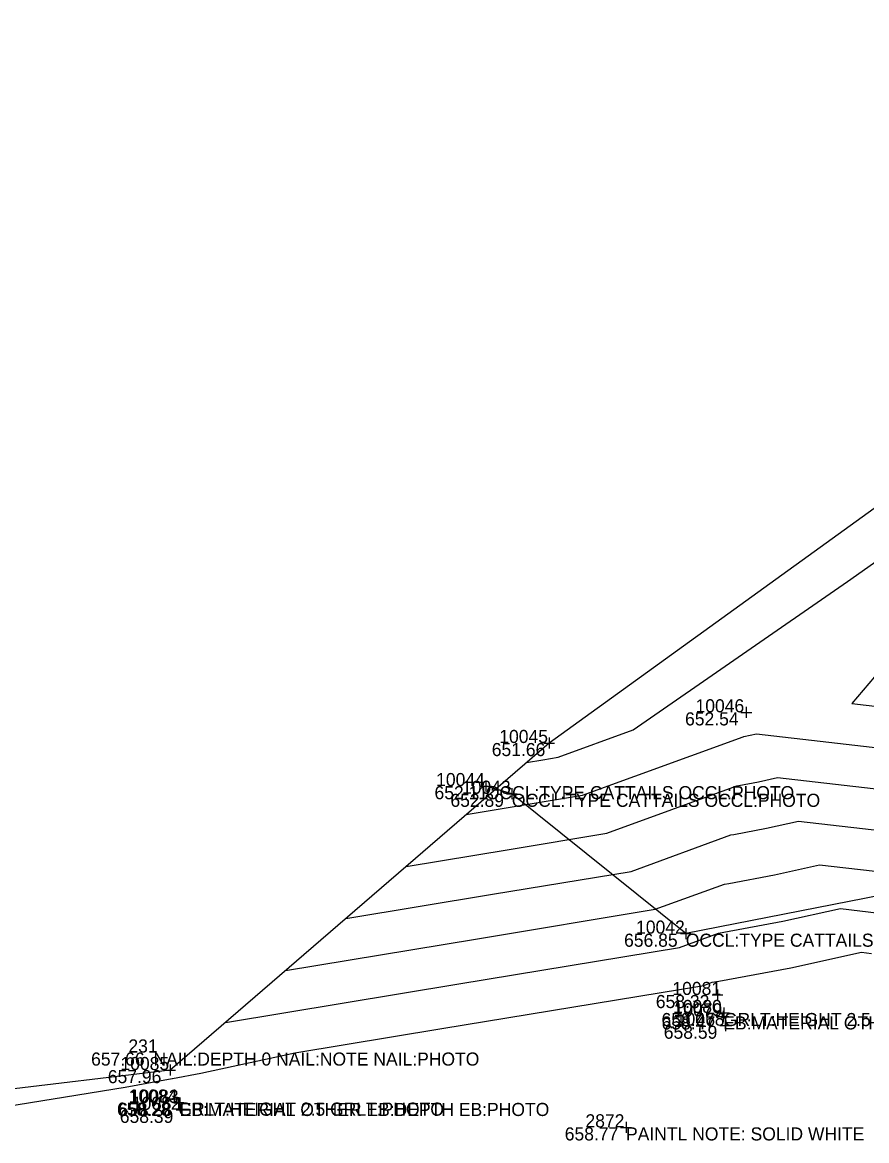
# Model space of a CAD drawing. Extents: x 2129350 to 2137777, y 657588 to 659885.
# Drawn here: x 2133190.5 to 2133267.9, y 658844 to 658946.5 of the extents above; entities that cross this region are included whole.
import ezdxf

# ---------------------------------------------------------------- set-up
doc = ezdxf.new("R2010")
doc.units = 0
for name, color, linetype in [('DT_X_Contour_Major', 7, 'Continuous'), ('DT_X_Contour_Minor', 7, 'Continuous'), ('DT_X_TIN_Hull', 7, 'Continuous'), ('SV_X_Occupation_Line', 7, 'Continuous'), ('SV_X_Shot_Marker', 7, 'Continuous'), ('SV_X_Text_Comment', 7, 'Continuous'), ('SV_X_Text_Elevation', 7, 'Continuous'), ('SV_X_Text_Name', 7, 'Continuous')]:
    doc.layers.add(name, color=color, linetype=linetype)

msp = doc.modelspace()

# ---------------------------------------------------------------- linework, layer by layer
at = {"layer": 'DT_X_Contour_Major'}
msp.add_lwpolyline([(2133220.18, 658864.34), (2133233.62, 658866.56), (2133246.33, 658868.66), (2133255.47, 658872), (2133255.75, 658872.05), (2133258.74, 658872.61), (2133261.68, 658873.25), (2133270.49, 658872.24), (2133271.93, 658872.14), (2133275.12, 658872.9), (2133278.29, 658873.71), (2133279.93, 658872.44), (2133280.57, 658872.89), (2133283.99, 658873.78), (2133284.64, 658874.05), (2133289.95, 658876.06), (2133297.75, 658881.6), (2133299.26, 658882.23), (2133304.54, 658884.48), (2133309.58, 658885.54), (2133313.25, 658886.35), (2133315.17, 658886.66)], dxfattribs=at)
at = {"layer": 'DT_X_Contour_Minor'}
for points in [[(2133236.75, 658878.63), (2133238.24, 658878.88), (2133239.66, 658879.11), (2133246.53, 658881.62), (2133266.18, 658895.22), (2133271.97, 658899.32)], [(2133274.89, 658893.81), (2133266.57, 658884.04), (2133272.61, 658883.35)], [(2133231.22, 658873.87), (2133236.7, 658874.77), (2133241.88, 658875.63), (2133256.61, 658881), (2133256.66, 658881.01), (2133257.26, 658881.13), (2133257.84, 658881.25), (2133271.9, 658879.65)], [(2133225.7, 658869.11), (2133235.16, 658870.67), (2133244.1, 658872.15), (2133256.04, 658876.5), (2133256.21, 658876.53), (2133258, 658876.87), (2133259.76, 658877.25), (2133271.19, 658875.95)], [(2133214.66, 658859.58), (2133232.08, 658862.46), (2133248.55, 658865.18), (2133254.9, 658867.5), (2133255.29, 658867.56), (2133259.48, 658868.35), (2133263.6, 658869.25), (2133269.78, 658868.54)], [(2133209.14, 658854.82), (2133230.54, 658858.35), (2133250.77, 658861.69), (2133254.34, 658862.99), (2133254.84, 658863.08), (2133260.23, 658864.09), (2133265.52, 658865.24), (2133269.08, 658864.84)], [(2133186.73, 658846.76), (2133199.96, 658848.89), (2133204.27, 658849.69), (2133204.3, 658849.68), (2133206.88, 658850.16), (2133215.51, 658852.02), (2133228.99, 658854.25), (2133252.99, 658858.21), (2133253.77, 658858.49), (2133254.38, 658858.6), (2133260.97, 658859.83), (2133267.44, 658861.24), (2133268.37, 658861.14)]]:
    msp.add_lwpolyline(points, dxfattribs=at)
at = {"layer": 'DT_X_TIN_Hull'}
msp.add_lwpolyline([(2133421.78, 658946.45), (2133378.88, 658935.07), (2133328.44, 658920.6), (2133281.87, 658908.47), (2133280.93, 658905.46), (2133279.34, 658904.82), (2133278.37, 658904.92), (2133274.87, 658906.42), (2133238.82, 658880.42), (2133204.08, 658850.45), (2133155, 658844.59)], dxfattribs=at)
at = {"layer": 'SV_X_Occupation_Line'}
msp.add_lwpolyline([(2133417.41, 658936.38), (2133386.5, 658908.61), (2133359.48, 658886.48), (2133333.91, 658879.77), (2133300.89, 658871.58), (2133285.82, 658869.72), (2133251.35, 658862.95), (2133235.4, 658875.77), (2133233.02, 658876.47)], dxfattribs=at)
at = {"layer": 'SV_X_Shot_Marker'}
for p, q in [((2133256.89, 658883.73), (2133256.89, 658882.73)), ((2133256.39, 658883.23), (2133257.39, 658883.23)), ((2133256.89, 658883.23), (2133256.89, 658883.23)), ((2133238.82, 658880.92), (2133238.82, 658879.92)), ((2133238.32, 658880.42), (2133239.32, 658880.42)), ((2133238.82, 658880.42), (2133238.82, 658880.42)), ((2133232.52, 658876.47), (2133233.52, 658876.47)), ((2133233.02, 658876.97), (2133233.02, 658875.97)), ((2133233.02, 658876.47), (2133233.02, 658876.47)), ((2133234.9, 658875.77), (2133235.9, 658875.77)), ((2133235.4, 658876.27), (2133235.4, 658875.27)), ((2133235.4, 658875.77), (2133235.4, 658875.77)), ((2133251.35, 658863.45), (2133251.35, 658862.45)), ((2133250.85, 658862.95), (2133251.85, 658862.95)), ((2133251.35, 658862.95), (2133251.35, 658862.95)), ((2133253.75, 658857.33), (2133254.75, 658857.33)), ((2133254.25, 658857.83), (2133254.25, 658856.83)), ((2133254.25, 658857.33), (2133254.25, 658857.33)), ((2133254.78, 658855.87), (2133254.78, 658854.87)), ((2133254.84, 658856.18), (2133254.84, 658855.18)), ((2133254.28, 658855.37), (2133255.28, 658855.37)), ((2133254.34, 658855.68), (2133255.34, 658855.68)), ((2133254.78, 658855.37), (2133254.78, 658855.37)), ((2133254.84, 658855.68), (2133254.84, 658855.68)), ((2133254.98, 658855.02), (2133254.98, 658854.02)), ((2133254.48, 658854.52), (2133255.48, 658854.52)), ((2133254.98, 658854.52), (2133254.98, 658854.52)), ((2133204.08, 658850.95), (2133204.08, 658849.95)), ((2133203.58, 658850.45), (2133204.58, 658850.45)), ((2133204.08, 658850.45), (2133204.08, 658850.45)), ((2133204.83, 658847.97), (2133204.83, 658846.97)), ((2133204.95, 658847.94), (2133204.95, 658846.94)), ((2133204.33, 658847.47), (2133205.33, 658847.47)), ((2133204.45, 658847.44), (2133205.45, 658847.44)), ((2133204.63, 658846.81), (2133205.63, 658846.81)), ((2133204.83, 658847.47), (2133204.83, 658847.47)), ((2133204.95, 658847.44), (2133204.95, 658847.44)), ((2133205.13, 658847.31), (2133205.13, 658846.31)), ((2133205.13, 658846.81), (2133205.13, 658846.81)), ((2133245.87, 658845.7), (2133245.87, 658844.7)), ((2133245.37, 658845.2), (2133246.37, 658845.2)), ((2133245.87, 658845.2), (2133245.87, 658845.2))]:
    msp.add_line(p, q, dxfattribs=at)

# ---------------------------------------------------------------- texts
at = {"layer": 'SV_X_Text_Comment'}
for s, p in [('OCCL:TYPE CATTAILS OCCL:PHOTO', (2133233.02, 658875.27)), ('OCCL:TYPE CATTAILS OCCL:PHOTO', (2133235.4, 658874.57)), ('OCCL:TYPE CATTAILS OCCL:PHOTO', (2133251.35, 658861.75)), ('EB:MATERIAL OTHER EB:DEPTH EB:PHOTO', (2133254.78, 658854.17)), ('GRLT:HEIGHT 2.5 GRLT:PHOTO', (2133254.84, 658854.48)), ('NAIL:DEPTH 0 NAIL:NOTE NAIL:PHOTO', (2133202.55, 658850.86)), ('GRLT:HEIGHT 2.5 GRLT:PHOTO', (2133204.83, 658846.27)), ('EB:MATERIAL OTHER EB:DEPTH EB:PHOTO', (2133204.95, 658846.24)), ('PAINTL NOTE: SOLID WHITE', (2133245.87, 658844))]:
    msp.add_text(s, height=1.2, dxfattribs=at).set_placement(p)
at = {"layer": 'SV_X_Text_Elevation'}
for s, p in [('652.54', (2133251.28, 658882.03)), ('651.66', (2133233.56, 658879.22)), ('652.11', (2133228.31, 658875.27)), ('652.89', (2133229.77, 658874.57)), ('656.85', (2133245.69, 658861.75)), ('658.32', (2133248.6, 658856.13)), ('658.46', (2133249.12, 658854.48)), ('658.47', (2133249.13, 658854.17)), ('658.59', (2133249.33, 658853.32)), ('657.66', (2133196.83, 658850.86)), ('657.96', (2133198.36, 658849.25)), ('658.28', (2133199.2, 658846.27)), ('658.28', (2133199.32, 658846.24)), ('658.39', (2133199.46, 658845.61)), ('658.77', (2133240.25, 658844))]:
    msp.add_text(s, height=1.2, dxfattribs=at).set_placement(p)
at = {"layer": 'SV_X_Text_Name'}
for s, p in [('10046', (2133252.24, 658883.23)), ('10045', (2133234.25, 658880.42)), ('10044', (2133228.46, 658876.47)), ('10043', (2133230.83, 658875.77)), ('10042', (2133246.79, 658862.95)), ('10081', (2133250.12, 658857.33)), ('10080', (2133250.18, 658855.68)), ('10079', (2133250.23, 658855.37)), ('10078', (2133250.43, 658854.52)), ('231', (2133200.25, 658852.06)), ('10085', (2133199.52, 658850.45)), ('10084', (2133200.28, 658847.47)), ('10083', (2133200.39, 658847.44)), ('10082', (2133200.57, 658846.81)), ('2872', (2133242.15, 658845.2))]:
    msp.add_text(s, height=1.2, dxfattribs=at).set_placement(p)

doc.saveas('drawing.dxf')
